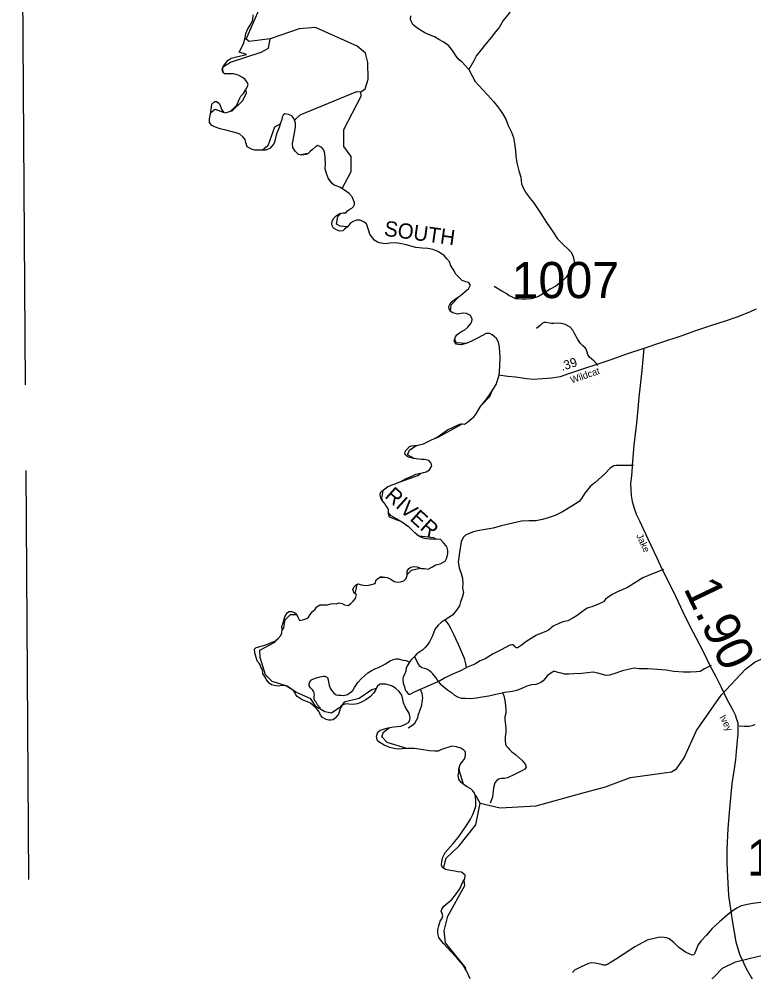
# Model space of a CAD drawing. Extents: x 2093524 to 2270757, y 289120 to 570408.
# Drawn here: x 2200471 to 2210623, y 316455 to 329610 of the extents above; entities that cross this region are included whole.
import ezdxf

# ---------------------------------------------------------------- set-up
doc = ezdxf.new("R2010")
doc.units = 0
for name, color, linetype in [('Exist Boundary Political CountyLine', 7, 'Continuous'), ('Exist Hydrographic Misc Water Feature', 7, 'Continuous'), ('Exist Hydrographic River Shore Label', 7, 'Continuous'), ('Exist Road Non-System Type 51', 7, 'Continuous'), ('Exist Road Secondary Mileage Hundredths English Label', 7, 'Continuous'), ('Exist Road Secondary Type 51 Attributed', 7, 'Continuous'), ('Exist Road Secondary Type 51 Label', 7, 'Continuous'), ('Exist Road Secondary Type 51 Number Label', 7, 'Continuous'), ('Map Preparation Longitude Latitude Lines', 7, 'Continuous')]:
    doc.layers.add(name, color=color, linetype=linetype)

msp = doc.modelspace()

# ---------------------------------------------------------------- linework, layer by layer
at = {"layer": 'Exist Boundary Political CountyLine'}
for points in [[(2203628, 329466), (2203662, 329524), (2203702, 329597), (2203704, 329670)], [(2205032, 327200), (2204966, 327248), (2204903, 327290), (2204823, 327319), (2204794, 327341), (2204772, 327367), (2204746, 327403), (2204720, 327480), (2204700, 327544), (2204702, 327614), (2204698, 327685), (2204695, 327753), (2204683, 327799), (2204654, 327835), (2204627, 327852), (2204596, 327864), (2204564, 327845), (2204525, 327811), (2204489, 327777), (2204464, 327753), (2204438, 327738), (2204372, 327733), (2204333, 327740), (2204287, 327787), (2204253, 327835), (2204248, 327894), (2204272, 328010), (2204290, 328117), (2204290, 328178), (2204265, 328236), (2204238, 328273), (2204195, 328292), (2204144, 328302), (2204120, 328282), (2204107, 328256), (2204102, 328222), (2204080, 328158), (2204064, 328115), (2204030, 328035), (2204025, 328005), (2204008, 327947), (2203993, 327898), (2203966, 327860), (2203942, 327830), (2203910, 327813), (2203882, 327802), (2203819, 327802), (2203727, 327802), (2203683, 327812), (2203622, 327844), (2203606, 327907), (2203596, 327948), (2203564, 327985), (2203520, 328019), (2203486, 328036), (2203346, 328072), (2203250, 328095), (2203169, 328122), (2203135, 328139), (2203104, 328183), (2203101, 328234), (2203114, 328295), (2203126, 328363), (2203133, 328436), (2203177, 328474), (2203204, 328472), (2203240, 328438), (2203272, 328355), (2203293, 328324), (2203320, 328316), (2203352, 328324), (2203393, 328338), (2203439, 328382), (2203478, 328423), (2203512, 328499), (2203534, 328545), (2203570, 328581), (2203604, 328637), (2203628, 328681), (2203638, 328713), (2203619, 328744), (2203594, 328776), (2203556, 328805), (2203500, 328837), (2203434, 328856), (2203364, 328854), (2203308, 328856), (2203288, 328878), (2203276, 328912), (2203284, 328941), (2203315, 328987), (2203359, 329041), (2203403, 329068), (2203473, 329089), (2203612, 329123), (2203513, 329154), (2203572, 329266), (2203596, 329353), (2203606, 329411), (2203628, 329466)], [(2206989, 324452), (2207062, 324564), (2207101, 324695), (2207113, 324814), (2207116, 324943), (2207108, 325079), (2207092, 325148), (2207066, 325202), (2207036, 325229), (2207005, 325253), (2206973, 325267), (2206922, 325267), (2206806, 325204), (2206723, 325165), (2206648, 325131), (2206577, 325114), (2206538, 325117), (2206509, 325122), (2206482, 325168), (2206492, 325195), (2206500, 325224), (2206519, 325253), (2206572, 325292), (2206628, 325321), (2206672, 325355), (2206711, 325408), (2206726, 325433), (2206728, 325467), (2206706, 325518), (2206652, 325547), (2206604, 325549), (2206528, 325538), (2206462, 325555), (2206428, 325577), (2206411, 325611), (2206408, 325641), (2206420, 325670), (2206440, 325701), (2206501, 325750), (2206569, 325794), (2206634, 325850), (2206680, 325888), (2206707, 325942), (2206680, 325971), (2206644, 325983), (2206593, 326003), (2206559, 326032), (2206503, 326090), (2206472, 326148), (2206433, 326212), (2206420, 326255), (2206382, 326302), (2206345, 326345), (2206316, 326365), (2206255, 326399), (2206187, 326428), (2206117, 326443), (2206039, 326447), (2205954, 326457), (2205818, 326491), (2205729, 326512), (2205666, 326519), (2205593, 326514), (2205544, 326507), (2205496, 326512), (2205452, 326522), (2205411, 326536), (2205379, 326556), (2205352, 326592), (2205318, 326641), (2205299, 326701), (2205272, 326784), (2205238, 326808), (2205185, 326833), (2205134, 326835), (2205086, 326814), (2205045, 326790), (2205006, 326742), (2204968, 326708), (2204943, 326686), (2204902, 326683), (2204856, 326698), (2204817, 326722), (2204790, 326771), (2204790, 326797), (2204800, 326827), (2204819, 326861), (2204858, 326900), (2204902, 326924), (2204946, 326934), (2204987, 326936), (2205014, 326965), (2205040, 326985), (2205067, 326999), (2205092, 327021), (2205107, 327051), (2205107, 327078), (2205090, 327112), (2205071, 327156), (2205032, 327200)], [(2205740, 321840), (2205786, 321855), (2205820, 321887), (2205832, 321929), (2205832, 321987), (2205854, 322024), (2205882, 322045), (2205918, 322051), (2205970, 322047), (2206025, 322026), (2206070, 322024), (2206121, 322017), (2206183, 322047), (2206226, 322075), (2206288, 322090), (2206356, 322128), (2206377, 322164), (2206387, 322192), (2206394, 322233), (2206396, 322274), (2206387, 322309), (2206369, 322340), (2206340, 322374), (2206292, 322423), (2206245, 322430), (2206217, 322427), (2206184, 322428), (2206145, 322428), (2206100, 322433), (2206052, 322445), (2206002, 322467), (2205970, 322489), (2205938, 322519), (2205891, 322563), (2205858, 322594), (2205823, 322619), (2205780, 322649), (2205735, 322678), (2205681, 322699), (2205640, 322717), (2205587, 322735), (2205576, 322779), (2205576, 322835), (2205562, 322867), (2205536, 322895), (2205517, 322925), (2205486, 322964), (2205467, 322998), (2205460, 323040), (2205464, 323072), (2205482, 323094), (2205522, 323126), (2205559, 323151), (2205611, 323174), (2205665, 323193), (2205754, 323232), (2205811, 323262), (2205906, 323305), (2205954, 323325), (2205992, 323337), (2206026, 323342), (2206060, 323348), (2206094, 323360), (2206140, 323385), (2206174, 323441), (2206162, 323478), (2206132, 323514), (2206071, 323528), (2206032, 323530), (2205995, 323533), (2205956, 323538), (2205918, 323543), (2205892, 323552), (2205865, 323559), (2205828, 323575), (2205802, 323605), (2205809, 323648), (2205826, 323670), (2205866, 323708), (2205891, 323719), (2205927, 323722), (2205966, 323725), (2205999, 323732), (2206059, 323744), (2206131, 323783), (2206248, 323836), (2206326, 323891), (2206391, 323940), (2206457, 323971), (2206568, 324022), (2206624, 324017), (2206668, 324045), (2206698, 324072), (2206726, 324095), (2206756, 324125), (2206784, 324162), (2206816, 324214), (2206846, 324263), (2206928, 324362), (2206989, 324452)], [(2204810, 319936), (2204780, 319932), (2204748, 319932), (2204712, 319942), (2204662, 319969), (2204636, 320001), (2204615, 320046), (2204578, 320091), (2204534, 320132), (2204499, 320164), (2204456, 320185), (2204405, 320202), (2204367, 320221), (2204313, 320256), (2204294, 320279), (2204281, 320313), (2204260, 320339), (2204226, 320363), (2204174, 320395), (2204142, 320410), (2204100, 320409), (2204049, 320400), (2203996, 320409), (2203959, 320419), (2203925, 320443), (2203891, 320486), (2203882, 320513), (2203861, 320537), (2203840, 320569), (2203840, 320599), (2203829, 320635), (2203812, 320665), (2203801, 320693), (2203786, 320719), (2203765, 320742), (2203746, 320794), (2203726, 320860), (2203724, 320913), (2203746, 320933), (2203782, 320943), (2203828, 320955), (2203868, 320968), (2203905, 320979), (2203960, 321004), (2204012, 321028), (2204050, 321058), (2204086, 321101), (2204102, 321135), (2204104, 321184), (2204102, 321225), (2204114, 321263), (2204144, 321357), (2204174, 321415), (2204198, 321432), (2204236, 321432), (2204275, 321417), (2204302, 321396), (2204322, 321353), (2204345, 321308), (2204403, 321319), (2204448, 321336), (2204469, 321355), (2204493, 321391), (2204527, 321436), (2204555, 321456), (2204582, 321490), (2204605, 321508), (2204631, 321523), (2204690, 321523), (2204731, 321523), (2204778, 321536), (2204810, 321542), (2204853, 321538), (2204892, 321549), (2204934, 321542), (2204966, 321523), (2205016, 321512), (2205052, 321544), (2205088, 321576), (2205118, 321611), (2205131, 321664), (2205101, 321686), (2205080, 321737), (2205095, 321769), (2205129, 321801), (2205157, 321812), (2205195, 321799), (2205234, 321795), (2205276, 321790), (2205322, 321799), (2205388, 321818), (2205403, 321867), (2205426, 321889), (2205462, 321910), (2205492, 321908), (2205557, 321899), (2205608, 321876), (2205653, 321846), (2205700, 321837), (2205740, 321840)], [(2206317, 317197), (2206326, 317229), (2206315, 317263), (2206304, 317295), (2206310, 317323), (2206338, 317364), (2206392, 317411), (2206450, 317456), (2206499, 317520), (2206558, 317604), (2206600, 317698), (2206628, 317739), (2206632, 317790), (2206585, 317831), (2206534, 317837), (2206491, 317846), (2206429, 317855), (2206363, 317870), (2206318, 317902), (2206305, 317936), (2206310, 317981), (2206326, 318038), (2206359, 318105), (2206468, 318229), (2206537, 318313), (2206591, 318390), (2206663, 318493), (2206708, 318564), (2206738, 318630), (2206764, 318688), (2206779, 318745), (2206783, 318808), (2206777, 318882), (2206764, 318921), (2206740, 318957), (2206712, 318985), (2206661, 319013), (2206623, 319036), (2206578, 319071), (2206544, 319118), (2206539, 319167), (2206544, 319212), (2206546, 319259), (2206563, 319319), (2206601, 319366), (2206631, 319404), (2206640, 319453), (2206638, 319492), (2206616, 319518), (2206574, 319543), (2206516, 319565), (2206450, 319573), (2206409, 319558), (2206349, 319539), (2206306, 319524), (2206259, 319505), (2206210, 319501), (2206140, 319509), (2206026, 319526), (2205927, 319538), (2205841, 319542), (2205762, 319536), (2205713, 319532), (2205655, 319538), (2205593, 319555), (2205516, 319585), (2205439, 319634), (2205420, 319658), (2205409, 319709), (2205426, 319767), (2205458, 319795), (2205572, 319825), (2205644, 319837), (2205745, 319848), (2205802, 319870), (2205850, 319897), (2205869, 319932), (2205873, 319968), (2205860, 320026), (2205804, 320117), (2205782, 320170), (2205774, 320217), (2205759, 320275), (2205724, 320328), (2205671, 320375), (2205616, 320405), (2205536, 320429), (2205492, 320429), (2205455, 320427), (2205419, 320397), (2205398, 320354), (2205374, 320307), (2205327, 320260), (2205260, 320213), (2205193, 320175), (2205140, 320156), (2205093, 320148), (2205026, 320152), (2204984, 320158), (2204934, 320139)], [(2204934, 320139), (2204913, 320101), (2204883, 320013), (2204840, 319959), (2204810, 319936)], [(2206704, 316358), (2206650, 316470), (2206604, 316549), (2206518, 316649), (2206434, 316737), (2206334, 316846), (2206291, 316897), (2206268, 316932), (2206255, 316987), (2206255, 317036), (2206268, 317092), (2206289, 317156), (2206317, 317197)]]:
    msp.add_lwpolyline(points, dxfattribs=at)
at = {"layer": 'Exist Hydrographic Misc Water Feature'}
for p, q in [((2203940, 329337), (2203649, 329300)), ((2203180, 328365), (2203292, 328325)), ((2204467, 327755), (2204361, 327735)), ((2205466, 321907), (2205517, 321906)), ((2204220, 321390), (2204306, 321388))]:
    msp.add_line(p, q, dxfattribs=at)
for points in [[(2203649, 329300), (2203607, 329334), (2203771, 329701), (2203770, 329777), (2203627, 329950), (2203619, 329993)], [(2205194, 328604), (2205253, 328645), (2205294, 328779), (2205291, 329012), (2205257, 329137), (2205141, 329238), (2204565, 329492), (2204339, 329474), (2203940, 329337)], [(2203293, 328955), (2203392, 329017), (2203817, 329153), (2203916, 329210), (2203940, 329337)], [(2203304, 328860), (2203285, 328897), (2203285, 328943)], [(2203389, 328337), (2203413, 328341), (2203562, 328485), (2203613, 328592), (2203602, 328633)], [(2204274, 328215), (2204355, 328289), (2205136, 328612), (2205194, 328604)], [(2204935, 327269), (2205061, 327504), (2205060, 327711), (2204958, 327851), (2204956, 328087), (2205196, 328545), (2205194, 328604)], [(2203118, 328322), (2203180, 328365)], [(2204082, 328162), (2203998, 328119), (2203908, 327862), (2203835, 327802)], [(2204800, 327336), (2204744, 327411)], [(2204858, 326777), (2204874, 326885), (2204920, 326932)], [(2205006, 326741), (2204907, 326753), (2204858, 326777)], [(2206432, 325574), (2206440, 325663), (2206556, 325785)], [(2206648, 325131), (2206509, 325140), (2206491, 325190)], [(2206856, 324274), (2206974, 324399), (2207005, 324477)], [(2206199, 323814), (2206261, 323836), (2206599, 324025)], [(2205936, 323541), (2205838, 323592), (2205863, 323660), (2205958, 323725)], [(2205686, 323202), (2205981, 323310), (2206019, 323341)], [(2205498, 322949), (2205483, 322992), (2205499, 323100), (2205552, 323146)], [(2205736, 322678), (2205727, 322686), (2205611, 322750), (2205578, 322789)], [(2206231, 322429), (2206196, 322447), (2206003, 322470), (2205968, 322491)], [(2205447, 321901), (2205466, 321907)], [(2205833, 321944), (2205890, 322003), (2206014, 322030)], [(2205116, 321675), (2205142, 321805), (2205160, 321811)], [(2204619, 321516), (2204647, 321523)], [(2204103, 321165), (2204129, 321208), (2204145, 321316), (2204220, 321390)], [(2209551, 319261), (2209657, 319413), (2209829, 319790), (2210168, 320276), (2210507, 320636), (2210639, 320735), (2210830, 320820), (2211254, 320923), (2211629, 320952), (2212343, 321338), (2212601, 321392), (2212717, 321367), (2213251, 321369), (2213476, 321339), (2213701, 321249), (2213919, 321117), (2214229, 320828), (2214313, 320695), (2214339, 320560), (2214440, 320362)], [(2204787, 320027), (2204695, 320046), (2204571, 320120), (2204503, 320227), (2204295, 320316), (2204176, 320400), (2203968, 320464), (2203876, 320557), (2203800, 320798), (2203798, 320897), (2204006, 321007), (2204026, 321039)], [(2205405, 320368), (2205344, 320348), (2205169, 320230), (2204962, 320181), (2204904, 320104), (2204787, 320027)], [(2205826, 319541), (2205556, 319625), (2205482, 319699), (2205506, 319767), (2205583, 319827)], [(2206553, 319225), (2206551, 319279)], [(2206611, 319046), (2206553, 319225)], [(2206839, 318783), (2207115, 318719), (2207613, 318748), (2208243, 318921), (2208570, 319011), (2208830, 319106), (2208919, 319139), (2209485, 319220), (2209551, 319261)], [(2206839, 318783), (2206780, 318893), (2206771, 318900)], [(2206335, 317884), (2206369, 318025), (2206552, 318198), (2206782, 318486), (2206839, 318783)], [(2206648, 316474), (2206637, 316517), (2206360, 316857), (2206343, 317025), (2206392, 317224), (2206630, 317649), (2206621, 317718), (2206616, 317722)], [(2208961, 316002), (2209142, 315927), (2209382, 315928), (2209624, 316029), (2209865, 316171), (2210186, 316509), (2210370, 316594), (2210859, 316713), (2211102, 316705), (2211452, 316609), (2211845, 316421), (2211962, 316386), (2212295, 316422), (2212511, 316516), (2212792, 316701)]]:
    msp.add_lwpolyline(points, dxfattribs=at)
at = {"layer": 'Exist Road Non-System Type 51'}
for points in [[(2207452, 330029), (2207387, 329929), (2207302, 329786), (2207242, 329692), (2207157, 329591), (2207102, 329493), (2207050, 329430), (2206999, 329362), (2206919, 329268), (2206848, 329181), (2206791, 329109), (2206751, 329035), (2206686, 328912)], [(2206686, 328912), (2206640, 328966), (2206591, 329015), (2206551, 329049), (2206509, 329097), (2206479, 329149), (2206444, 329194), (2206408, 329240), (2206340, 329292), (2206271, 329329), (2206209, 329363), (2206125, 329396), (2206077, 329422), (2206031, 329447), (2205978, 329479), (2205942, 329509), (2205912, 329537), (2205890, 329570), (2205880, 329606), (2205881, 329654)], [(2206686, 328912), (2206729, 328825), (2206773, 328747), (2206823, 328691), (2206880, 328628), (2206940, 328564), (2207025, 328471), (2207085, 328399), (2207148, 328306), (2207197, 328226), (2207229, 328142), (2207274, 328050), (2207302, 327973), (2207317, 327891), (2207329, 327797), (2207332, 327715), (2207349, 327625), (2207375, 327513), (2207402, 327426), (2207413, 327336), (2207439, 327272), (2207478, 327206), (2207532, 327135), (2207576, 327079), (2207671, 326940), (2207758, 326800), (2207849, 326667), (2207910, 326577), (2207986, 326500), (2208053, 326437), (2208095, 326395), (2208121, 326345), (2208133, 326301), (2208140, 326255), (2208130, 326203), (2208029, 326047), (2207968, 325988), (2207884, 325924), (2207809, 325879), (2207715, 325820), (2207645, 325778), (2207593, 325760), (2207543, 325747), (2207476, 325745), (2207410, 325742), (2207368, 325746), (2207335, 325748), (2207288, 325769), (2207237, 325793), (2207201, 325821), (2207139, 325854), (2207036, 325916)], [(2208467, 324828), (2208441, 324860), (2208415, 324888), (2208383, 324913), (2208353, 324941), (2208330, 324979), (2208320, 325011), (2208306, 325055), (2208292, 325073), (2208258, 325098), (2208225, 325132), (2208191, 325184), (2208149, 325262), (2208122, 325315), (2208086, 325357), (2208052, 325377), (2208004, 325399), (2207960, 325406), (2207914, 325410), (2207858, 325409), (2207828, 325409), (2207798, 325411), (2207746, 325419), (2207726, 325419), (2207704, 325410), (2207672, 325382), (2207618, 325338)], [(2208957, 323448), (2208819, 323449), (2208721, 323448), (2208689, 323440), (2208637, 323412), (2208564, 323331), (2208429, 323212), (2208361, 323158), (2208288, 323067), (2208242, 322991), (2208210, 322949), (2208107, 322886), (2207976, 322807), (2207876, 322757), (2207780, 322726), (2207700, 322703), (2207609, 322685), (2207515, 322684), (2207413, 322677), (2207293, 322653), (2207131, 322614), (2207021, 322581), (2206908, 322564), (2206802, 322543), (2206748, 322533), (2206690, 322510), (2206638, 322484), (2206605, 322452), (2206577, 322392), (2206556, 322246), (2206539, 322114), (2206549, 322036), (2206576, 321956), (2206596, 321892), (2206599, 321820), (2206597, 321752), (2206612, 321692), (2206590, 321624), (2206571, 321566), (2206553, 321508), (2206514, 321448), (2206460, 321381), (2206356, 321317)], [(2209374, 322011), (2209245, 321960), (2209087, 321897), (2208964, 321816), (2208876, 321762), (2208739, 321705), (2208663, 321668), (2208605, 321626), (2208572, 321602), (2208544, 321564), (2208486, 321539), (2208382, 321495), (2208317, 321476), (2208241, 321422), (2208179, 321377), (2208110, 321335), (2208050, 321304), (2207982, 321288), (2207926, 321267), (2207850, 321227), (2207785, 321174), (2207747, 321154), (2207621, 321106), (2207472, 321012), (2207407, 320960), (2207365, 320936), (2207355, 320930), (2207341, 320930), (2207335, 320934), (2207319, 320947), (2207306, 320965), (2207294, 320973), (2207276, 320973), (2207250, 320967), (2207131, 320900), (2207022, 320845), (2206910, 320779), (2206842, 320748), (2206765, 320702), (2206651, 320657)], [(2206356, 321317), (2206301, 321280), (2206259, 321242), (2206217, 321192), (2206176, 321088), (2206141, 321011), (2206113, 320973), (2206083, 320935), (2206049, 320903), (2206006, 320874), (2205968, 320848), (2205932, 320812)], [(2206651, 320657), (2206641, 320709), (2206624, 320783), (2206581, 320878), (2206541, 320976), (2206506, 321056), (2206478, 321114), (2206441, 321189), (2206401, 321257), (2206356, 321317)], [(2204637, 320097), (2204595, 320143), (2204573, 320179), (2204559, 320197), (2204549, 320225), (2204549, 320258), (2204552, 320287), (2204544, 320321), (2204528, 320346), (2204496, 320378), (2204480, 320404), (2204477, 320434), (2204489, 320458), (2204513, 320488), (2204561, 320511), (2204631, 320529), (2204677, 320537), (2204696, 320539), (2204719, 320528), (2204731, 320520), (2204743, 320488), (2204747, 320456), (2204753, 320412), (2204770, 320374), (2204794, 320330), (2204820, 320302), (2204852, 320283), (2204884, 320275), (2204920, 320275), (2204952, 320271), (2204976, 320277), (2205010, 320284), (2205042, 320310), (2205082, 320342), (2205107, 320384), (2205153, 320449), (2205200, 320507), (2205248, 320549), (2205290, 320586), (2205334, 320610), (2205384, 320642), (2205435, 320658), (2205493, 320685), (2205533, 320709), (2205597, 320748), (2205637, 320768), (2205678, 320780), (2205712, 320780), (2205771, 320761), (2205817, 320753), (2205865, 320730)], [(2205865, 320730), (2205833, 320683), (2205819, 320651), (2205814, 320607), (2205798, 320571), (2205778, 320531), (2205774, 320491), (2205777, 320441), (2205795, 320391), (2205805, 320347), (2205822, 320325), (2205830, 320311), (2205840, 320298), (2205852, 320289), (2205874, 320290), (2205924, 320318), (2206017, 320359)], [(2205932, 320812), (2205884, 320758), (2205865, 320730)], [(2206262, 320464), (2206234, 320514), (2206206, 320550), (2206186, 320572), (2206166, 320592), (2206141, 320611), (2206113, 320629), (2206077, 320643), (2206035, 320653), (2206013, 320670), (2205989, 320698), (2205968, 320750), (2205932, 320812)], [(2206262, 320464), (2206350, 320515), (2206400, 320537), (2206456, 320564), (2206563, 320614), (2206651, 320657)], [(2210031, 320688), (2209938, 320638), (2209880, 320605), (2209828, 320597), (2209746, 320594), (2209650, 320594), (2209516, 320605), (2209408, 320622), (2209286, 320631), (2209156, 320642), (2209036, 320639), (2208970, 320647), (2208884, 320632), (2208808, 320612), (2208701, 320575), (2208629, 320552), (2208575, 320550), (2208517, 320564), (2208465, 320582), (2208403, 320593), (2208243, 320574), (2208135, 320571), (2208065, 320567), (2208011, 320566), (2207959, 320580), (2207913, 320590), (2207889, 320600), (2207873, 320601), (2207855, 320601), (2207839, 320593), (2207803, 320569), (2207767, 320541), (2207734, 320500), (2207710, 320472), (2207680, 320452), (2207638, 320432), (2207608, 320422), (2207550, 320417), (2207484, 320399), (2207435, 320376), (2207345, 320342), (2207281, 320325), (2207151, 320307)], [(2206017, 320359), (2206115, 320399), (2206207, 320442), (2206262, 320464)], [(2206262, 320464), (2206289, 320432), (2206389, 320351), (2206445, 320312), (2206488, 320278), (2206526, 320254), (2206580, 320234), (2206636, 320233), (2206704, 320229), (2206792, 320238), (2206870, 320253), (2206959, 320265), (2207059, 320292), (2207151, 320307)], [(2205847, 319824), (2205895, 319856), (2205936, 319888), (2205962, 319932), (2205980, 319961), (2205986, 320002), (2205997, 320037), (2206011, 320075), (2206033, 320139), (2206040, 320185), (2206048, 320241), (2206040, 320295), (2206017, 320359)], [(2207151, 320307), (2207167, 320265), (2207178, 320225), (2207184, 320177), (2207190, 320123), (2207195, 320075), (2207195, 320029), (2207181, 319977), (2207180, 319933), (2207188, 319905), (2207192, 319861), (2207194, 319819), (2207195, 319767), (2207185, 319703), (2207184, 319645), (2207190, 319601), (2207200, 319575), (2207226, 319549), (2207244, 319527), (2207279, 319496), (2207329, 319456), (2207417, 319379), (2207450, 319341), (2207468, 319315), (2207474, 319283), (2207457, 319254), (2207424, 319236), (2207315, 319183), (2207218, 319134), (2207178, 319124), (2207130, 319124), (2207095, 319115), (2207065, 319093), (2207043, 319065), (2207025, 318996), (2207011, 318870), (2206978, 318786)], [(2210419, 319855), (2210489, 319850), (2210515, 319848), (2210555, 319848), (2210597, 319856), (2210641, 319873)], [(2210718, 317412), (2210608, 317402), (2210527, 317387), (2210439, 317362), (2210388, 317337), (2210320, 317293)], [(2210320, 317293), (2210255, 317244), (2210147, 317149), (2210046, 317055), (2209962, 316958), (2209895, 316885), (2209849, 316824), (2209824, 316761), (2209808, 316719), (2209800, 316705), (2209787, 316693), (2209767, 316689), (2209745, 316694), (2209678, 316727), (2209585, 316793), (2209516, 316864), (2209451, 316911), (2209417, 316925), (2209381, 316930), (2209329, 316934), (2209279, 316928), (2209146, 316894), (2208979, 316803), (2208815, 316694), (2208710, 316629), (2208625, 316575), (2208599, 316556), (2208570, 316548), (2208547, 316549), (2208497, 316561), (2208429, 316576), (2208382, 316580), (2208335, 316572), (2208236, 316528), (2208145, 316479), (2208127, 316463), (2208116, 316442)]]:
    msp.add_lwpolyline(points, dxfattribs=at)
at = {"layer": 'Exist Road Secondary Type 51 Attributed'}
for points in [[(2210652, 325604), (2210539, 325555), (2210386, 325496), (2210225, 325440), (2210021, 325373), (2209831, 325311), (2209613, 325231), (2209332, 325142), (2209103, 325060)], [(2209103, 325060), (2208862, 324984), (2208647, 324906), (2208059, 324713), (2207948, 324669), (2207829, 324653), (2207574, 324634), (2207485, 324645), (2207327, 324667), (2207222, 324675), (2207100, 324692)], [(2209103, 325060), (2209073, 324758), (2209052, 324550), (2209034, 324392), (2209017, 324228), (2209000, 324032), (2208964, 323728), (2208940, 323448), (2208934, 323356), (2208927, 323268), (2208919, 323196), (2208920, 323116), (2208926, 323034), (2208939, 322948), (2208966, 322858), (2208996, 322776), (2209043, 322681), (2209157, 322434), (2209280, 322173), (2209357, 322011), (2209459, 321802), (2209546, 321625), (2209637, 321435), (2209734, 321236), (2209818, 321071), (2209931, 320862), (2210014, 320688), (2210095, 320533), (2210170, 320385), (2210245, 320232), (2210322, 320089), (2210363, 320003), (2210383, 319945), (2210398, 319893), (2210402, 319855), (2210402, 319807), (2210400, 319745), (2210386, 319601), (2210376, 319497), (2210367, 319389), (2210349, 319258), (2210319, 319055), (2210287, 318706), (2210260, 318434), (2210247, 318144), (2210246, 317954), (2210263, 317679), (2210273, 317509), (2210303, 317293), (2210324, 317140), (2210372, 316869), (2210421, 316700), (2210513, 316501), (2210620, 316317)]]:
    msp.add_lwpolyline(points, dxfattribs=at)
at = {"layer": 'Map Preparation Longitude Latitude Lines'}
msp.add_line((2200606, 317732), (2200568, 323377), dxfattribs=at)
msp.add_lwpolyline([(2200560, 324561), (2200496, 334090), (2200471, 337860)], dxfattribs=at)

# ---------------------------------------------------------------- texts
at = {"layer": 'Exist Hydrographic River Shore Label'}
for s, rotation, p in [('SOUTH', 352.1142, (2205505, 326620)), ('RIVER', 317.9254, (2205511, 323013))]:
    msp.add_text(s, height=210, rotation=rotation, dxfattribs=at).set_placement(p)
at = {"layer": 'Exist Road Secondary Mileage Hundredths English Label'}
for s, height, rotation, p in [('.39', 125, 18.0922, (2207972, 324751)), ('1.90', 500, 295.616, (2209644, 321753))]:
    msp.add_text(s, height=height, rotation=rotation, dxfattribs=at).set_placement(p)
at = {"layer": 'Exist Road Secondary Type 51 Label'}
for s, rotation, p in [('Wildcat', 18.8463, (2208107, 324579)), ('Jake', 294.7137, (2208994, 322480)), ('Ivey', 298.1994, (2210142, 319973))]:
    msp.add_text(s, height=95, rotation=rotation, dxfattribs=at).set_placement(p)
at = {"layer": 'Exist Road Secondary Type 51 Number Label'}
for s, p in [('1007', (2207274, 325757)), ('1122', (2210524, 317785))]:
    msp.add_text(s, height=500, dxfattribs=at).set_placement(p)

doc.saveas('drawing.dxf')
